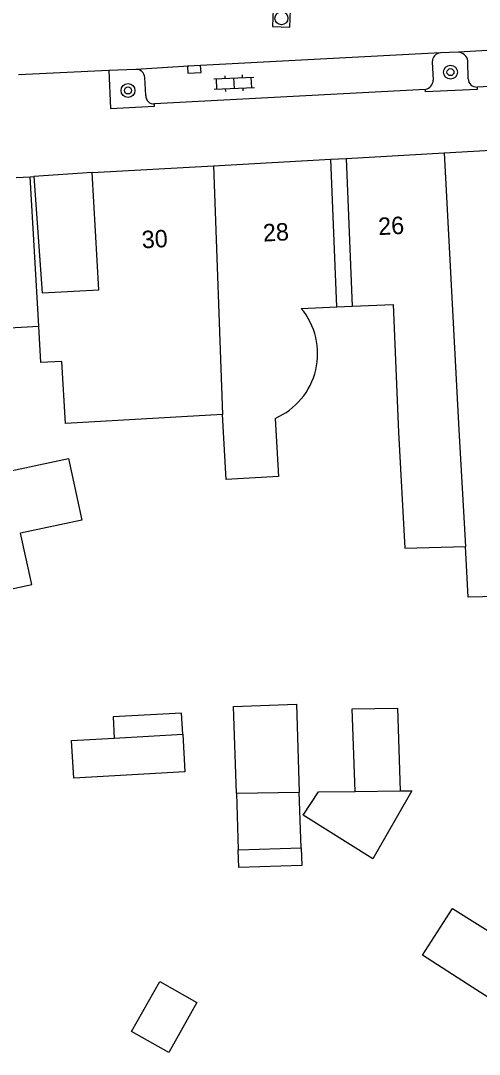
# Model space of a CAD drawing. Extents: x 132998 to 136004, y 396998 to 398512.
# Drawn here: x 134730.3 to 134756.6, y 397312.5 to 397371.7 of the extents above; entities that cross this region are included whole.
import ezdxf

# ---------------------------------------------------------------- set-up
doc = ezdxf.new("R2010")
doc.units = 0
for name, color, linetype in [('gg-anno-huisnummerreeks BGT', 7, 'Continuous'), ('gg-bbg-gedigitaliseerde bebouwing', 7, 'Continuous'), ('gg-bbg-gedigitaliseerde bebouwing onder overbouw', 7, 'Continuous'), ('gg-bbg-gedigitaliseerde bijgebouw', 7, 'Continuous'), ('gg-bbg-gedigitaliseerde overbouw', 7, 'Continuous'), ('gg-bbg-hoofdgebouw', 7, 'Continuous'), ('gg-bbg-luifel en loopbrug', 7, 'Continuous'), ('gg-bbg-pand overbouw', 7, 'Continuous'), ('gg-bbg-tussenscheiding', 7, 'Continuous'), ('gg-knt-verharding', 7, 'Continuous'), ('gg-knt-verharding nz', 7, 'Continuous'), ('gt-grn-weggrens', 7, 'Continuous'), ('gt-symb-boom', 7, 'Continuous'), ('gt-symb-klinker verharding', 7, 'Continuous'), ('gt-symb-kolk', 7, 'Continuous'), ('gt-symb-rioolschacht', 7, 'Continuous')]:
    doc.layers.add(name, color=color, linetype=linetype)

# ---------------------------------------------------------------- blocks, each defined once
blk = doc.blocks.new('gt0-KOLK')
at = {"layer": 'gt-symb-kolk'}
blk.add_lwpolyline([(0, 0), (0.375, 0), (0.375, 0.4), (-0.375, 0.4), (-0.375, 0), (0, 0)], dxfattribs=at)
blk = doc.blocks.new('gt0-RS')
at = {"layer": 'gt-symb-rioolschacht'}
blk.add_lwpolyline([(-0.5, -0.5), (0.5, -0.5), (0.5, 0.5), (-0.5, 0.5)], close=True, dxfattribs=at)
blk.add_circle((0, 0), 0.375, dxfattribs=at)
blk = doc.blocks.new('gt0-BOOM')
at = {"layer": 'gt-symb-boom'}
for radius in [0.4, 0.2]:
    blk.add_circle((0, 0), radius, dxfattribs=at)
blk = doc.blocks.new('gt0-KL1')
at = {"layer": 'gt-symb-klinker verharding'}
for p, q in [((-1.15, 0.3), (1.15, 0.3)), ((-1, -0.3), (-1, 0.3)), ((-0.5, 0.3), (-0.5, 0.45)), ((0, -0.3), (0, 0.3)), ((0.5, 0.3), (0.5, 0.45)), ((1, -0.3), (1, 0.3)), ((-1.15, -0.3), (1.15, -0.3)), ((-0.5, -0.45), (-0.5, -0.3)), ((0.5, -0.45), (0.5, -0.3))]:
    blk.add_line(p, q, dxfattribs=at)

msp = doc.modelspace()

# ---------------------------------------------------------------- linework, layer by layer
at = {"layer": 'gg-bbg-gedigitaliseerde bebouwing'}
for p, q in [((134746.342, 397355.224), (134748.399, 397355.307)), ((134716.485, 397353.41), (134731.308, 397354.196))]:
    msp.add_line(p, q, dxfattribs=at)
for points in [[(134749.264, 397355.342), (134751.624, 397355.437), (134751.918, 397348.12)], [(134758.372, 397354.854), (134759.181, 397338.76), (134755.919, 397338.674), (134755.755, 397341.57)], [(134741.839, 397349.141), (134732.84, 397348.631), (134732.639, 397352.185), (134731.425, 397352.116), (134731.308, 397354.196)], [(134744.857, 397348.92), (134745.046, 397345.583), (134742.051, 397345.413), (134741.839, 397349.141)], [(134751.918, 397348.12), (134752.294, 397341.479), (134755.755, 397341.57)], [(134756.149, 397316.329), (134753.297, 397318.155), (134755.009, 397320.831), (134757.879, 397319.032)], [(134760.152, 397311.066), (134761.379, 397312.982), (134756.149, 397316.329)]]:
    msp.add_lwpolyline(points, dxfattribs=at)
msp.add_arc((134743.257, 397352.624), 4.035, 293.36937, 40.12021, dxfattribs=at)
at = {"layer": 'gg-bbg-gedigitaliseerde bebouwing onder overbouw'}
for p, q in [((134748.399, 397355.307), (134748.052, 397363.769)), ((134748.916, 397363.817), (134749.264, 397355.342))]:
    msp.add_line(p, q, dxfattribs=at)
at = {"layer": 'gg-bbg-gedigitaliseerde bijgebouw'}
for p, q in [((134735.634, 397330.604), (134739.565, 397330.823)), ((134742.638, 397327.45), (134742.745, 397324.189)), ((134746.345, 397324.307), (134746.24, 397327.498)), ((134742.745, 397324.189), (134746.345, 397324.307))]:
    msp.add_line(p, q, dxfattribs=at)
for points in [[(134721.912, 397344.243), (134733.01, 397346.619), (134733.776, 397343.094), (134730.274, 397342.333)], [(134726.365, 397341.485), (134727.002, 397338.553), (134730.911, 397339.402), (134730.274, 397342.333)], [(134742.638, 397327.45), (134742.474, 397332.418), (134746.074, 397332.537), (134746.24, 397327.498)], [(134749.432, 397327.54), (134749.276, 397332.271), (134751.858, 397332.305), (134752.014, 397327.574)], [(134739.565, 397330.823), (134739.685, 397328.667), (134733.314, 397328.312), (134733.194, 397330.467), (134735.634, 397330.604)], [(134752.014, 397327.574), (134752.694, 397327.583), (134750.45, 397323.688), (134746.466, 397326.185)], [(134746.466, 397326.185), (134747.348, 397327.512), (134749.432, 397327.54)], [(134736.633, 397313.781), (134738.247, 397316.652), (134740.37, 397315.458), (134738.756, 397312.588), (134736.633, 397313.781)]]:
    msp.add_lwpolyline(points, dxfattribs=at)
at = {"layer": 'gg-bbg-gedigitaliseerde overbouw'}
msp.add_line((134748.399, 397355.307), (134749.264, 397355.342), dxfattribs=at)
at = {"layer": 'gg-bbg-hoofdgebouw'}
for p, q in [((134748.916, 397363.817), (134754.534, 397364.131)), ((134754.534, 397364.131), (134760.029, 397364.439)), ((134734.373, 397363.003), (134741.324, 397363.392)), ((134741.324, 397363.392), (134748.052, 397363.769)), ((134730.013, 397362.722), (134730.819, 397362.767)), ((134730.819, 397362.767), (134731.021, 397362.778))]:
    msp.add_line(p, q, dxfattribs=at)
msp.add_lwpolyline([(134731.021, 397362.778), (134731.504, 397356.107), (134734.749, 397356.289), (134734.373, 397363.003)], dxfattribs=at)
at = {"layer": 'gg-bbg-luifel en loopbrug'}
for points in [[(134739.565, 397330.823), (134739.497, 397332.033), (134735.566, 397331.813), (134735.634, 397330.604)], [(134746.345, 397324.307), (134746.379, 397323.295), (134742.779, 397323.176), (134742.745, 397324.189)]]:
    msp.add_lwpolyline(points, dxfattribs=at)
at = {"layer": 'gg-bbg-pand overbouw'}
msp.add_line((134748.052, 397363.769), (134748.916, 397363.817), dxfattribs=at)
at = {"layer": 'gg-bbg-tussenscheiding'}
for p, q in [((134754.534, 397364.131), (134755.376, 397348.259)), ((134741.324, 397363.392), (134741.839, 397349.141)), ((134731.308, 397354.196), (134730.819, 397362.767)), ((134755.376, 397348.259), (134755.755, 397341.57)), ((134742.638, 397327.45), (134746.24, 397327.498)), ((134749.432, 397327.54), (134752.014, 397327.574))]:
    msp.add_line(p, q, dxfattribs=at)
at = {"layer": 'gg-knt-verharding'}
for p, q in [((134755.358, 397369.9), (134754.323, 397369.863)), ((134753.855, 397369.351), (134753.91, 397368.308)), ((134755.907, 397368.37), (134755.901, 397369.407)), ((134735.327, 397368.845), (134730.152, 397368.6)), ((134736.866, 397368.918), (134735.327, 397368.845)), ((134771.918, 397368.767), (134756.429, 397367.9)), ((134737.45, 397367.419), (134737.391, 397368.449)), ((134753.463, 397367.772), (134737.941, 397366.943))]:
    msp.add_line(p, q, dxfattribs=at)
for points in [[(134735.327, 397368.845), (134735.428, 397366.683), (134737.948, 397366.817), (134737.941, 397366.943)], [(134756.429, 397367.9), (134756.435, 397367.77), (134753.47, 397367.63), (134753.463, 397367.772)]]:
    msp.add_lwpolyline(points, dxfattribs=at)
for centre, radius, start, end in [((134754.354, 397369.365), 0.499, 93.51555, 181.62593), ((134755.302, 397369.292), 0.61, 10.83018, 84.69601), ((134736.888, 397368.414), 0.505, 3.99128, 92.45777), ((134753.373, 397368.302), 0.537, 279.65435, 0.69246), ((134756.426, 397368.422), 0.522, 185.67882, 270.3225), ((134737.902, 397367.394), 0.453, 176.85777, 274.91962)]:
    msp.add_arc(centre, radius, start, end, dxfattribs=at)
at = {"layer": 'gg-knt-verharding nz'}
for points in [[(134772.802, 397370.82), (134759.359, 397370.128), (134755.358, 397369.9)], [(134754.323, 397369.863), (134740.213, 397369.124), (134736.866, 397368.918)]]:
    msp.add_lwpolyline(points, dxfattribs=at)
at = {"layer": 'gt-grn-weggrens'}
msp.add_line((134734.373, 397363.003), (134731.021, 397362.778), dxfattribs=at)

# ---------------------------------------------------------------- block references
at = {"layer": 'gt-symb-boom'}
for p in [(134754.902, 397368.759), (134736.426, 397367.71)]:
    msp.add_blockref('gt0-BOOM', p, dxfattribs=at)
at = {"layer": 'gt-symb-klinker verharding', "rotation": 2.4646633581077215}
msp.add_blockref('gt0-KL1', (134742.505, 397368.125), dxfattribs=at)
at = {"layer": 'gt-symb-kolk', "rotation": -177.00460300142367}
msp.add_blockref('gt0-KOLK', (134740.213, 397369.124), dxfattribs=at)
at = {"layer": 'gt-symb-rioolschacht', "rotation": 177.90130518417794}
msp.add_blockref('gt0-RS', (134745.217, 397371.849), dxfattribs=at)

# ---------------------------------------------------------------- texts
at = {"layer": 'gg-anno-huisnummerreeks BGT'}
for s, p in [('26', (134750.787, 397359.415)), ('28', (134744.184, 397359.046)), ('30', (134737.24, 397358.657))]:
    msp.add_text(s, height=1, rotation=3.2, dxfattribs=at).set_placement(p)

doc.saveas('drawing.dxf')
